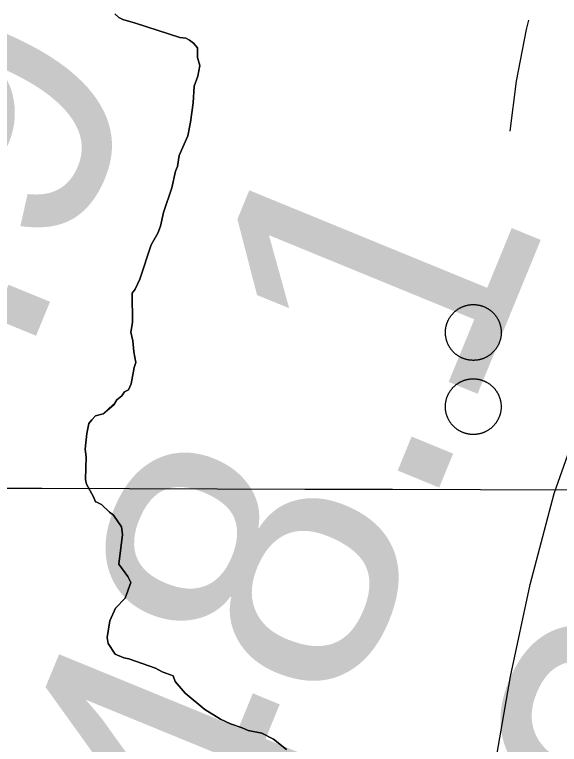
# Model space of a CAD drawing. Extents: x 3172231 to 3210228, y 940198 to 965780.
# Drawn here: x 3187700.6 to 3187827.1, y 957766 to 957935.5 of the extents above; entities that cross this region are included whole.
import ezdxf

# ---------------------------------------------------------------- set-up
doc = ezdxf.new("R2010")
doc.units = 0
for name, color, linetype in [('V-DOMW-TANK', 7, 'Continuous'), ('V-GRID-MAJR', 7, 'Continuous'), ('V-RIVR-RANG', 7, 'Continuous'), ('V-ROAD-CNTR', 7, 'Continuous'), ('V-SITE-VEGE', 7, 'Continuous'), ('V-TOPO-MINR', 7, 'Continuous'), ('V-TOPO-SHOR', 7, 'Continuous')]:
    doc.layers.add(name, color=color, linetype=linetype)

msp = doc.modelspace()

# ---------------------------------------------------------------- linework, layer by layer
at = {"layer": 'V-DOMW-TANK'}
for points in [[(3187800.896, 957863.454), (3187800.929, 957863.561), (3187800.964, 957863.669), (3187801.001, 957863.776), (3187801.038, 957863.882), (3187801.079, 957863.987), (3187801.12, 957864.093), (3187801.165, 957864.2), (3187801.21, 957864.3), (3187801.257, 957864.402), (3187801.306, 957864.505), (3187801.357, 957864.605), (3187801.411, 957864.703), (3187801.464, 957864.806), (3187801.521, 957864.902), (3187801.578, 957865), (3187801.638, 957865.097), (3187801.699, 957865.191), (3187801.763, 957865.285), (3187801.826, 957865.377), (3187801.894, 957865.469), (3187801.961, 957865.559), (3187802.029, 957865.65), (3187802.101, 957865.738), (3187802.172, 957865.826), (3187802.246, 957865.91), (3187802.322, 957865.996), (3187802.4, 957866.076), (3187802.478, 957866.159), (3187802.557, 957866.239), (3187802.635, 957866.319), (3187802.721, 957866.395), (3187802.805, 957866.473), (3187802.889, 957866.547), (3187802.975, 957866.62), (3187803.063, 957866.692), (3187803.151, 957866.762), (3187803.241, 957866.829), (3187803.334, 957866.897), (3187803.426, 957866.962), (3187803.52, 957867.026), (3187803.614, 957867.087), (3187803.708, 957867.147), (3187803.807, 957867.206), (3187803.905, 957867.263), (3187804.003, 957867.319), (3187804.102, 957867.372), (3187804.202, 957867.423), (3187804.304, 957867.472), (3187804.407, 957867.521), (3187804.509, 957867.566), (3187804.614, 957867.612), (3187804.718, 957867.655), (3187804.825, 957867.695), (3187804.929, 957867.734), (3187805.038, 957867.773), (3187805.144, 957867.808), (3187805.253, 957867.841), (3187805.361, 957867.874), (3187805.468, 957867.902), (3187805.58, 957867.931), (3187805.689, 957867.954), (3187805.799, 957867.98), (3187805.91, 957868.003), (3187806.023, 957868.021), (3187806.133, 957868.04), (3187806.246, 957868.056), (3187806.358, 957868.07), (3187806.471, 957868.083), (3187806.584, 957868.093), (3187806.696, 957868.101), (3187806.809, 957868.107), (3187806.922, 957868.111), (3187807.034, 957868.115), (3187807.147, 957868.115), (3187807.262, 957868.113), (3187807.374, 957868.109), (3187807.487, 957868.103), (3187807.6, 957868.097), (3187807.712, 957868.087), (3187807.827, 957868.076), (3187807.937, 957868.062), (3187808.05, 957868.048), (3187808.161, 957868.029), (3187808.271, 957868.011), (3187808.384, 957867.99), (3187808.495, 957867.968), (3187808.605, 957867.941), (3187808.714, 957867.915), (3187808.824, 957867.886), (3187808.933, 957867.855), (3187809.041, 957867.822), (3187809.148, 957867.788), (3187809.258, 957867.751), (3187809.361, 957867.714), (3187809.467, 957867.673), (3187809.572, 957867.632), (3187809.676, 957867.587), (3187809.781, 957867.542), (3187809.881, 957867.495), (3187809.985, 957867.446)], [(3187809.985, 957867.446), (3187810.086, 957867.394), (3187810.186, 957867.341), (3187810.284, 957867.288), (3187810.383, 957867.231), (3187810.481, 957867.173), (3187810.577, 957867.114), (3187810.672, 957867.052), (3187810.766, 957866.989), (3187810.858, 957866.925), (3187810.95, 957866.86), (3187811.04, 957866.794), (3187811.13, 957866.723), (3187811.218, 957866.651), (3187811.304, 957866.579), (3187811.39, 957866.506), (3187811.474, 957866.43), (3187811.558, 957866.354), (3187811.64, 957866.274), (3187811.72, 957866.194), (3187811.798, 957866.114), (3187811.876, 957866.033), (3187811.952, 957865.949), (3187812.027, 957865.863), (3187812.099, 957865.777), (3187812.171, 957865.69), (3187812.24, 957865.598), (3187812.31, 957865.512), (3187812.375, 957865.418), (3187812.441, 957865.326), (3187812.505, 957865.234), (3187812.568, 957865.138), (3187812.627, 957865.043), (3187812.685, 957864.947), (3187812.742, 957864.849), (3187812.797, 957864.75), (3187812.853, 957864.65), (3187812.904, 957864.55), (3187812.953, 957864.447), (3187813.002, 957864.345), (3187813.047, 957864.243), (3187813.092, 957864.14), (3187813.135, 957864.034), (3187813.176, 957863.931), (3187813.215, 957863.823), (3187813.254, 957863.716), (3187813.289, 957863.608), (3187813.322, 957863.501), (3187813.352, 957863.395), (3187813.383, 957863.282), (3187813.41, 957863.173), (3187813.436, 957863.063), (3187813.463, 957862.952), (3187813.481, 957862.842), (3187813.502, 957862.731), (3187813.522, 957862.616), (3187813.537, 957862.506), (3187813.549, 957862.395), (3187813.563, 957862.283), (3187813.574, 957862.172), (3187813.582, 957862.057)], [(3187806.408, 957855.197), (3187806.295, 957855.209), (3187806.182, 957855.225), (3187806.072, 957855.242), (3187805.959, 957855.262), (3187805.849, 957855.281), (3187805.736, 957855.305), (3187805.627, 957855.33), (3187805.519, 957855.358), (3187805.408, 957855.387), (3187805.3, 957855.418), (3187805.191, 957855.45), (3187805.085, 957855.485), (3187804.976, 957855.522), (3187804.87, 957855.559), (3187804.765, 957855.6), (3187804.661, 957855.641), (3187804.556, 957855.684), (3187804.452, 957855.731), (3187804.349, 957855.778), (3187804.245, 957855.827), (3187804.147, 957855.876), (3187804.046, 957855.93), (3187803.95, 957855.985), (3187803.85, 957856.04), (3187803.751, 957856.1), (3187803.655, 957856.159), (3187803.559, 957856.221), (3187803.467, 957856.282), (3187803.375, 957856.348), (3187803.282, 957856.413), (3187803.192, 957856.481), (3187803.102, 957856.55), (3187803.014, 957856.622), (3187802.928, 957856.694), (3187802.842, 957856.767), (3187802.758, 957856.843), (3187802.674, 957856.919), (3187802.592, 957856.997), (3187802.512, 957857.077), (3187802.435, 957857.159), (3187802.357, 957857.24), (3187802.281, 957857.324), (3187802.205, 957857.41), (3187802.133, 957857.496), (3187802.062, 957857.585), (3187801.992, 957857.673), (3187801.923, 957857.763), (3187801.855, 957857.853), (3187801.791, 957857.947), (3187801.728, 957858.039), (3187801.664, 957858.133), (3187801.605, 957858.23), (3187801.546, 957858.326), (3187801.488, 957858.424), (3187801.435, 957858.522), (3187801.38, 957858.623), (3187801.329, 957858.723), (3187801.279, 957858.824), (3187801.23, 957858.926), (3187801.185, 957859.03), (3187801.14, 957859.135), (3187801.097, 957859.239), (3187801.054, 957859.344), (3187801.017, 957859.45), (3187800.98, 957859.557), (3187800.944, 957859.663), (3187800.911, 957859.772), (3187800.88, 957859.88), (3187800.849, 957859.991), (3187800.823, 957860.099), (3187800.796, 957860.21), (3187800.772, 957860.323), (3187800.751, 957860.431), (3187800.731, 957860.542), (3187800.712, 957860.654), (3187800.696, 957860.765), (3187800.681, 957860.878), (3187800.667, 957860.99), (3187800.659, 957861.103), (3187800.651, 957861.218), (3187800.645, 957861.328), (3187800.64, 957861.441), (3187800.636, 957861.556), (3187800.636, 957861.668), (3187800.636, 957861.781), (3187800.643, 957861.893), (3187800.647, 957862.006), (3187800.655, 957862.119), (3187800.665, 957862.231), (3187800.675, 957862.344), (3187800.69, 957862.457), (3187800.704, 957862.569), (3187800.722, 957862.68), (3187800.741, 957862.793), (3187800.761, 957862.903), (3187800.786, 957863.014), (3187800.81, 957863.126), (3187800.837, 957863.235), (3187800.866, 957863.343), (3187800.896, 957863.454)], [(3187813.582, 957862.057), (3187813.588, 957861.945), (3187813.592, 957861.83), (3187813.594, 957861.717), (3187813.596, 957861.603), (3187813.594, 957861.492), (3187813.59, 957861.379), (3187813.584, 957861.265), (3187813.578, 957861.152), (3187813.567, 957861.039), (3187813.557, 957860.927), (3187813.543, 957860.816), (3187813.529, 957860.704), (3187813.51, 957860.591), (3187813.49, 957860.48), (3187813.471, 957860.37), (3187813.447, 957860.259), (3187813.422, 957860.149), (3187813.395, 957860.038), (3187813.367, 957859.929), (3187813.336, 957859.821), (3187813.303, 957859.712), (3187813.268, 957859.604), (3187813.232, 957859.497), (3187813.195, 957859.391), (3187813.154, 957859.284), (3187813.111, 957859.18), (3187813.068, 957859.075), (3187813.023, 957858.973), (3187812.976, 957858.871), (3187812.926, 957858.768), (3187812.875, 957858.668), (3187812.822, 957858.568), (3187812.767, 957858.467), (3187812.711, 957858.369), (3187812.654, 957858.273), (3187812.595, 957858.176), (3187812.533, 957858.082), (3187812.47, 957857.988), (3187812.406, 957857.894), (3187812.339, 957857.804), (3187812.271, 957857.711), (3187812.201, 957857.623), (3187812.132, 957857.535), (3187812.058, 957857.447), (3187811.986, 957857.361), (3187811.909, 957857.277), (3187811.833, 957857.195), (3187811.755, 957857.113), (3187811.675, 957857.034), (3187811.595, 957856.954), (3187811.511, 957856.876), (3187811.427, 957856.8), (3187811.345, 957856.726), (3187811.257, 957856.655), (3187811.169, 957856.581), (3187811.081, 957856.511), (3187810.991, 957856.444), (3187810.899, 957856.376), (3187810.809, 957856.311), (3187810.713, 957856.247), (3187810.618, 957856.186), (3187810.522, 957856.124), (3187810.426, 957856.067), (3187810.327, 957856.01), (3187810.229, 957855.954), (3187810.131, 957855.901), (3187810.031, 957855.85), (3187809.928, 957855.799), (3187809.826, 957855.752), (3187809.723, 957855.704), (3187809.619, 957855.659), (3187809.514, 957855.618), (3187809.408, 957855.577), (3187809.303, 957855.537), (3187809.195, 957855.5), (3187809.088, 957855.465), (3187808.98, 957855.432), (3187808.871, 957855.399), (3187808.763, 957855.373), (3187808.652, 957855.34), (3187808.544, 957855.317), (3187808.433, 957855.293), (3187808.323, 957855.27), (3187808.21, 957855.25), (3187808.099, 957855.231), (3187807.987, 957855.217), (3187807.874, 957855.203), (3187807.761, 957855.19), (3187807.649, 957855.18), (3187807.536, 957855.172), (3187807.423, 957855.164), (3187807.311, 957855.16), (3187807.2, 957855.158), (3187807.086, 957855.158), (3187806.971, 957855.16), (3187806.858, 957855.164), (3187806.746, 957855.168), (3187806.631, 957855.176), (3187806.52, 957855.184), (3187806.408, 957855.197)], [(3187800.995, 957846.546), (3187801.032, 957846.652), (3187801.073, 957846.757), (3187801.114, 957846.861), (3187801.159, 957846.966), (3187801.204, 957847.07), (3187801.251, 957847.172), (3187801.3, 957847.273), (3187801.351, 957847.375), (3187801.404, 957847.474), (3187801.458, 957847.574), (3187801.515, 957847.672), (3187801.572, 957847.768), (3187801.632, 957847.865), (3187801.693, 957847.959), (3187801.755, 957848.053), (3187801.82, 957848.145), (3187801.886, 957848.237), (3187801.953, 957848.328), (3187802.023, 957848.418), (3187802.095, 957848.506), (3187802.166, 957848.592), (3187802.24, 957848.678), (3187802.316, 957848.762), (3187802.391, 957848.844), (3187802.469, 957848.926), (3187802.549, 957849.005), (3187802.631, 957849.085), (3187802.713, 957849.163), (3187802.797, 957849.239), (3187802.881, 957849.313), (3187802.967, 957849.384), (3187803.055, 957849.456), (3187803.145, 957849.528), (3187803.231, 957849.595), (3187803.325, 957849.661), (3187803.418, 957849.726), (3187803.51, 957849.79), (3187803.606, 957849.851), (3187803.7, 957849.913), (3187803.796, 957849.97), (3187803.895, 957850.027), (3187803.993, 957850.083), (3187804.093, 957850.136), (3187804.194, 957850.187), (3187804.294, 957850.238), (3187804.394, 957850.285), (3187804.499, 957850.33), (3187804.603, 957850.376), (3187804.708, 957850.419), (3187804.812, 957850.46), (3187804.919, 957850.498), (3187805.025, 957850.535), (3187805.134, 957850.572), (3187805.242, 957850.605), (3187805.349, 957850.636), (3187805.459, 957850.666), (3187805.568, 957850.693), (3187805.676, 957850.718), (3187805.789, 957850.744), (3187805.9, 957850.765), (3187806.01, 957850.785), (3187806.123, 957850.804), (3187806.234, 957850.82), (3187806.346, 957850.834), (3187806.459, 957850.847), (3187806.571, 957850.857), (3187806.684, 957850.865), (3187806.797, 957850.871), (3187806.909, 957850.875), (3187807.022, 957850.877), (3187807.135, 957850.877), (3187807.247, 957850.877), (3187807.36, 957850.873), (3187807.473, 957850.867), (3187807.585, 957850.859), (3187807.698, 957850.851), (3187807.811, 957850.84), (3187807.923, 957850.826), (3187808.036, 957850.808), (3187808.146, 957850.793), (3187808.257, 957850.773), (3187808.37, 957850.752), (3187808.482, 957850.73), (3187808.589, 957850.705), (3187808.699, 957850.679), (3187808.808, 957850.648), (3187808.916, 957850.617), (3187809.025, 957850.586), (3187809.134, 957850.552), (3187809.24, 957850.515), (3187809.344, 957850.476), (3187809.451, 957850.437), (3187809.553, 957850.394), (3187809.66, 957850.351), (3187809.762, 957850.306), (3187809.867, 957850.257), (3187809.967, 957850.208), (3187810.069, 957850.158), (3187810.168, 957850.105), (3187810.268, 957850.05)], [(3187810.268, 957850.05), (3187810.366, 957849.995), (3187810.463, 957849.937), (3187810.559, 957849.878), (3187810.653, 957849.816), (3187810.749, 957849.753), (3187810.839, 957849.689), (3187810.932, 957849.622), (3187811.022, 957849.554), (3187811.112, 957849.487), (3187811.2, 957849.415), (3187811.286, 957849.343), (3187811.372, 957849.27), (3187811.456, 957849.194), (3187811.538, 957849.116), (3187811.62, 957849.038), (3187811.7, 957848.958), (3187811.78, 957848.878), (3187811.857, 957848.797), (3187811.933, 957848.713), (3187812.007, 957848.627), (3187812.081, 957848.541), (3187812.15, 957848.455), (3187812.222, 957848.362), (3187812.289, 957848.272), (3187812.355, 957848.186), (3187812.421, 957848.092), (3187812.484, 957847.998), (3187812.545, 957847.904), (3187812.607, 957847.807), (3187812.664, 957847.711), (3187812.722, 957847.615), (3187812.777, 957847.514), (3187812.83, 957847.416), (3187812.881, 957847.316), (3187812.933, 957847.213), (3187812.98, 957847.109), (3187813.027, 957847.009), (3187813.072, 957846.904), (3187813.113, 957846.8), (3187813.154, 957846.695), (3187813.195, 957846.589), (3187813.232, 957846.482), (3187813.266, 957846.376), (3187813.299, 957846.267), (3187813.33, 957846.159), (3187813.361, 957846.05), (3187813.387, 957845.94), (3187813.414, 957845.831), (3187813.438, 957845.72), (3187813.459, 957845.61), (3187813.479, 957845.497), (3187813.498, 957845.387), (3187813.514, 957845.274), (3187813.529, 957845.163), (3187813.541, 957845.051), (3187813.549, 957844.938), (3187813.559, 957844.825), (3187813.565, 957844.713), (3187813.569, 957844.6), (3187813.572, 957844.485)], [(3187806.057, 957838.022), (3187805.945, 957838.04), (3187805.834, 957838.061), (3187805.724, 957838.085), (3187805.613, 957838.11), (3187805.504, 957838.137), (3187805.394, 957838.163), (3187805.285, 957838.196), (3187805.179, 957838.229), (3187805.07, 957838.264), (3187804.964, 957838.301), (3187804.857, 957838.337), (3187804.751, 957838.378), (3187804.646, 957838.419), (3187804.542, 957838.464), (3187804.439, 957838.509), (3187804.335, 957838.557), (3187804.235, 957838.606), (3187804.134, 957838.657), (3187804.034, 957838.71), (3187803.936, 957838.763), (3187803.837, 957838.823), (3187803.741, 957838.878), (3187803.645, 957838.937), (3187803.549, 957839.001), (3187803.456, 957839.058), (3187803.362, 957839.126), (3187803.272, 957839.191), (3187803.18, 957839.259), (3187803.092, 957839.327), (3187803.004, 957839.398), (3187802.916, 957839.472), (3187802.832, 957839.546), (3187802.748, 957839.621), (3187802.664, 957839.697), (3187802.582, 957839.777), (3187802.502, 957839.855), (3187802.424, 957839.937), (3187802.346, 957840.019), (3187802.271, 957840.105), (3187802.197, 957840.187), (3187802.123, 957840.273), (3187802.052, 957840.361), (3187801.982, 957840.449), (3187801.914, 957840.539), (3187801.847, 957840.631), (3187801.781, 957840.723), (3187801.718, 957840.815), (3187801.656, 957840.91), (3187801.597, 957841.006), (3187801.537, 957841.102), (3187801.48, 957841.201), (3187801.427, 957841.299), (3187801.372, 957841.399), (3187801.32, 957841.5), (3187801.271, 957841.6), (3187801.222, 957841.702), (3187801.177, 957841.805), (3187801.132, 957841.909), (3187801.089, 957842.014), (3187801.048, 957842.12), (3187801.009, 957842.225), (3187800.972, 957842.331), (3187800.935, 957842.44), (3187800.905, 957842.546), (3187800.872, 957842.655), (3187800.843, 957842.765), (3187800.815, 957842.874), (3187800.79, 957842.984), (3187800.765, 957843.095), (3187800.743, 957843.203), (3187800.722, 957843.316), (3187800.706, 957843.427), (3187800.69, 957843.539), (3187800.675, 957843.65), (3187800.663, 957843.765), (3187800.653, 957843.875), (3187800.645, 957843.988), (3187800.636, 957844.103), (3187800.634, 957844.215), (3187800.63, 957844.328), (3187800.63, 957844.44), (3187800.632, 957844.553), (3187800.636, 957844.664), (3187800.64, 957844.778), (3187800.649, 957844.891), (3187800.659, 957845.004), (3187800.667, 957845.116), (3187800.683, 957845.229), (3187800.7, 957845.34), (3187800.716, 957845.452), (3187800.735, 957845.563), (3187800.755, 957845.673), (3187800.78, 957845.784), (3187800.804, 957845.895), (3187800.831, 957846.005), (3187800.86, 957846.114), (3187800.89, 957846.222), (3187800.923, 957846.331), (3187800.958, 957846.437), (3187800.995, 957846.546)], [(3187813.572, 957844.485), (3187813.572, 957844.375), (3187813.572, 957844.26), (3187813.567, 957844.148), (3187813.561, 957844.035), (3187813.555, 957843.922), (3187813.545, 957843.81), (3187813.533, 957843.697), (3187813.522, 957843.586), (3187813.504, 957843.472), (3187813.488, 957843.361), (3187813.469, 957843.251), (3187813.447, 957843.14), (3187813.424, 957843.029), (3187813.399, 957842.919), (3187813.373, 957842.81), (3187813.344, 957842.7), (3187813.313, 957842.591), (3187813.281, 957842.483), (3187813.246, 957842.376), (3187813.209, 957842.27), (3187813.17, 957842.163), (3187813.131, 957842.057), (3187813.088, 957841.95), (3187813.045, 957841.848), (3187813, 957841.745), (3187812.953, 957841.643), (3187812.904, 957841.54), (3187812.853, 957841.44), (3187812.799, 957841.34), (3187812.744, 957841.241), (3187812.689, 957841.143), (3187812.631, 957841.047), (3187812.572, 957840.951), (3187812.511, 957840.854), (3187812.449, 957840.762), (3187812.384, 957840.668), (3187812.316, 957840.576), (3187812.249, 957840.486), (3187812.181, 957840.398), (3187812.109, 957840.31), (3187812.038, 957840.224), (3187811.964, 957840.138), (3187811.888, 957840.054), (3187811.812, 957839.97), (3187811.73, 957839.888), (3187811.655, 957839.808), (3187811.573, 957839.73), (3187811.491, 957839.652), (3187811.407, 957839.576), (3187811.321, 957839.503), (3187811.235, 957839.429), (3187811.149, 957839.359), (3187811.059, 957839.288), (3187810.969, 957839.22), (3187810.878, 957839.153), (3187810.786, 957839.087), (3187810.692, 957839.023), (3187810.6, 957838.962), (3187810.502, 957838.903), (3187810.405, 957838.843), (3187810.309, 957838.786), (3187810.209, 957838.733), (3187810.11, 957838.677), (3187810.01, 957838.626), (3187809.908, 957838.577), (3187809.805, 957838.528), (3187809.705, 957838.483), (3187809.598, 957838.438), (3187809.494, 957838.395), (3187809.39, 957838.354), (3187809.283, 957838.313), (3187809.177, 957838.278), (3187809.07, 957838.243), (3187808.961, 957838.208), (3187808.853, 957838.178), (3187808.744, 957838.149), (3187808.634, 957838.12), (3187808.525, 957838.094), (3187808.415, 957838.071), (3187808.304, 957838.049), (3187808.193, 957838.028), (3187808.081, 957838.012), (3187807.97, 957837.995), (3187807.858, 957837.981), (3187807.745, 957837.969), (3187807.632, 957837.959), (3187807.52, 957837.95), (3187807.409, 957837.944), (3187807.294, 957837.94), (3187807.182, 957837.936), (3187807.069, 957837.936), (3187806.954, 957837.938), (3187806.84, 957837.942), (3187806.729, 957837.946), (3187806.617, 957837.954), (3187806.504, 957837.965), (3187806.391, 957837.975), (3187806.281, 957837.989), (3187806.168, 957838.004), (3187806.057, 957838.022)]]:
    msp.add_lwpolyline(points, dxfattribs=at)
at = {"layer": 'V-GRID-MAJR'}
msp.add_spline([(3176521.954, 957856.218), (3181737.509, 957841.425), (3186953.067, 957827.391), (3192168.626, 957814.116), (3197384.187, 957801.599), (3202599.75, 957789.841), (3207815.315, 957778.841), (3207815.316, 957778.841)], degree=3, dxfattribs=at)
at = {"layer": 'V-ROAD-CNTR'}
msp.add_lwpolyline([(3187819.939, 957934.188), (3187819.356, 957931.977), (3187817.049, 957919.985), (3187815.623, 957908.396)], dxfattribs=at)
at = {"layer": 'V-SITE-VEGE'}
for points in [[(3187728.69, 957933.457), (3187725.731, 957934.327), (3187724.815, 957934.77), (3187723.896, 957935.667)], [(3187763.703, 957764.745), (3187760.721, 957767.208), (3187757.981, 957768.535), (3187754.794, 957769.178), (3187753.424, 957769.842), (3187750.688, 957770.717), (3187748.404, 957771.822), (3187744.742, 957774.049), (3187740.157, 957777.852), (3187737.853, 957780.547), (3187737.382, 957781.903), (3187734.873, 957782.779), (3187733.271, 957783.668), (3187727.115, 957785.861), (3187725.977, 957786.074), (3187723.922, 957786.957), (3187722.302, 957789.435), (3187722.059, 957790.793), (3187722.692, 957794.662), (3187724.019, 957797.629), (3187726.259, 957799.927), (3187727.576, 957803.577), (3187726.88, 957804.93), (3187724.799, 957807.857), (3187725.622, 957814.677), (3187725.372, 957816.491), (3187723.521, 957819.193), (3187722.608, 957819.862), (3187720.768, 957821.654), (3187719.398, 957822.32), (3187718.931, 957823.448), (3187717.305, 957826.379), (3187717.064, 957827.512), (3187717.225, 957832.736), (3187716.976, 957834.551), (3187717.385, 957838.188), (3187717.811, 957840.463), (3187718.481, 957841.379), (3187719.376, 957842.298), (3187721.188, 957842.775), (3187723.66, 957844.848), (3187724.326, 957845.993), (3187725.45, 957846.914), (3187726.12, 957847.832), (3187727.021, 957848.297), (3187727.687, 957849.667), (3187728.319, 957853.534), (3187728.76, 957854.674), (3187728.274, 957857.167), (3187728.016, 957859.659), (3187727.537, 957861.699), (3187727.963, 957863.972), (3187727.879, 957870.784), (3187728.549, 957871.699), (3187729.657, 957873.985), (3187732.28, 957881.964), (3187733.837, 957884.706), (3187734.498, 957886.304), (3187735.139, 957889.49), (3187737.111, 957895.192), (3187737.972, 957899.061), (3187738.412, 957900.201), (3187738.836, 957902.704), (3187740.822, 957907.269), (3187741.463, 957910.456), (3187742.088, 957915.004), (3187742.266, 957918.867), (3187743.147, 957921.148), (3187743.571, 957923.651), (3187743.094, 957925.461), (3187743.065, 957927.731), (3187742.143, 957928.855), (3187741.228, 957929.525), (3187740.315, 957929.967), (3187738.949, 957930.178), (3187728.69, 957933.457)]]:
    msp.add_lwpolyline(points, dxfattribs=at)
at = {"layer": 'V-TOPO-MINR'}
msp.add_lwpolyline([(3187682.778, 957017.224), (3187815.724, 957781.694), (3187820.297, 957803.129), (3187825.926, 957824.238), (3187833.139, 957844.861), (3187841.408, 957865.158), (3188115.731, 958471.501)], dxfattribs=at)
at = {"layer": 'V-TOPO-SHOR'}
for points in [[(3187723.896, 957935.667), (3187724.815, 957934.77), (3187725.729, 957934.327), (3187728.69, 957933.457)], [(3187728.69, 957933.457), (3187738.949, 957930.178), (3187740.315, 957929.967), (3187741.228, 957929.525), (3187742.143, 957928.855), (3187743.065, 957927.731), (3187743.094, 957925.461), (3187743.571, 957923.651), (3187743.147, 957921.148), (3187742.266, 957918.867), (3187742.088, 957915.004), (3187741.463, 957910.456), (3187740.822, 957907.269), (3187738.836, 957902.704), (3187738.412, 957900.201), (3187737.972, 957899.061), (3187737.111, 957895.192), (3187735.139, 957889.49), (3187734.498, 957886.304), (3187733.837, 957884.706), (3187732.28, 957881.964), (3187729.657, 957873.985), (3187728.549, 957871.699), (3187727.879, 957870.784), (3187727.963, 957863.972), (3187727.537, 957861.699), (3187728.016, 957859.659), (3187728.274, 957857.167), (3187728.76, 957854.674), (3187728.319, 957853.534), (3187727.687, 957849.667), (3187727.021, 957848.297), (3187726.12, 957847.832), (3187725.45, 957846.914), (3187724.328, 957845.993), (3187723.66, 957844.848), (3187723.433, 957844.846), (3187721.188, 957842.775), (3187719.378, 957842.298), (3187718.481, 957841.379), (3187717.811, 957840.463), (3187717.385, 957838.188), (3187716.976, 957834.551), (3187717.225, 957832.736), (3187717.064, 957827.512), (3187717.305, 957826.379), (3187718.929, 957823.448), (3187719.398, 957822.32), (3187719.626, 957822.322), (3187720.768, 957821.654), (3187722.608, 957819.862), (3187723.523, 957819.193), (3187725.372, 957816.491), (3187725.622, 957814.677), (3187724.799, 957807.857), (3187726.88, 957804.93), (3187727.576, 957803.577), (3187726.259, 957799.927), (3187724.019, 957797.629), (3187722.692, 957794.662), (3187722.059, 957790.793), (3187722.302, 957789.435), (3187723.922, 957786.957), (3187725.977, 957786.074), (3187727.115, 957785.861), (3187733.271, 957783.668), (3187734.873, 957782.779), (3187737.382, 957781.903), (3187737.853, 957780.547), (3187740.157, 957777.852), (3187744.742, 957774.049), (3187748.404, 957771.822), (3187750.688, 957770.717), (3187753.424, 957769.842), (3187754.794, 957769.178), (3187757.981, 957768.535), (3187760.721, 957767.208), (3187763.703, 957764.747)]]:
    msp.add_lwpolyline(points, dxfattribs=at)

# ---------------------------------------------------------------- texts
at = {"layer": 'V-RIVR-RANG'}
for s, p in [('46.9', (3187664.664, 957761.097)), ('48.1', (3187758.282, 957725.831)), ('63.8', (3187850.001, 957685.927))]:
    msp.add_text(s, height=67, rotation=67.70833, dxfattribs=at).set_placement(p)

doc.saveas('drawing.dxf')
